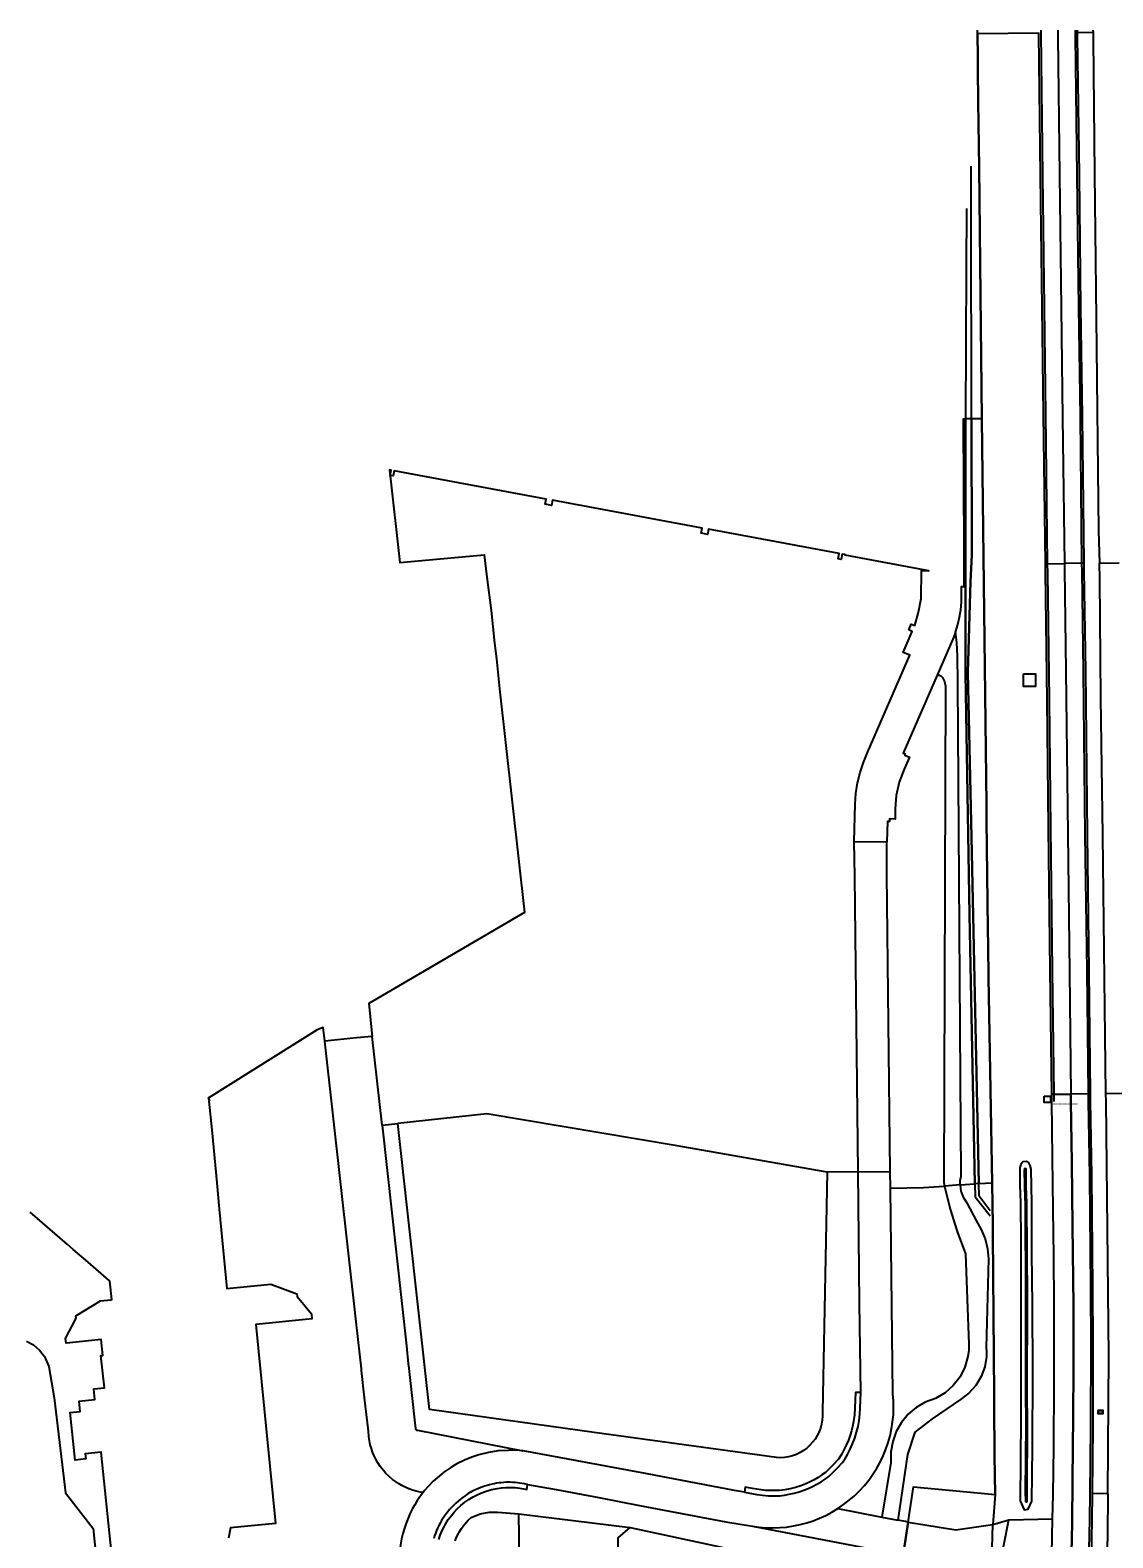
# Model space of a CAD drawing. Extents: x 124000 to 129000, y 395500 to 397503.
# Drawn here: x 124605.6 to 124809.6, y 397215.8 to 397500 of the extents above; entities that cross this region are included whole.
import ezdxf

# ---------------------------------------------------------------- set-up
doc = ezdxf.new("R2010")
doc.units = 0
for name, color, linetype in [('gg-afsc-muur', 7, 'Continuous'), ('gg-kntw-beschoeiing', 7, 'Continuous'), ('gt-grn-bladgrens', 7, 'Continuous'), ('gt-symb-bord', 7, 'Continuous'), ('gt-symb-hm paal', 7, 'Continuous'), ('gx-grn-maaiveld', 7, 'Continuous'), ('gx-knt-lijn weginrichtingselement', 7, 'Continuous')]:
    doc.layers.add(name, color=color, linetype=linetype)

# ---------------------------------------------------------------- blocks, each defined once
blk = doc.blocks.new('gt0-BORD')
at = {"layer": 'gt-symb-bord'}
blk.add_lwpolyline([(-0.5, 0.29), (-0.5, -0.29), (0.5, -0.29), (0.5, 0.29), (-0.5, 0.29)], dxfattribs=at)
blk.add_lwpolyline([(-0.42, -0.21), (0.42, -0.21), (0.42, 0.21), (-0.42, 0.21)], close=True, dxfattribs=at)
blk = doc.blocks.new('gt0-HMpaal')
at = {"layer": 'gt-symb-hm paal'}
blk.add_lwpolyline([(-0.6, 0.6), (0.6, 0.6), (0.6, -0.6), (-0.6, -0.6)], close=True, dxfattribs=at)

msp = doc.modelspace()

# ---------------------------------------------------------------- linework, layer by layer
at = {"layer": 'gg-afsc-muur'}
for points in [[(124784.37, 397282.61), (124782.99, 397347.89), (124782.29, 397378.84), (124782.81, 397396.05), (124783.04, 397401.03), (124782.99, 397426.76), (124782.92, 397466.39), (124782.9, 397474.1), (124782.89, 397474.36)], [(124782.02, 397466.39), (124781.98, 397455.11), (124781.87, 397426.76), (124781.85, 397378.8), (124782.59, 397333.25), (124783.62, 397282.56)], [(124783.62, 397282.56), (124783.67, 397280.09), (124786.29, 397276.8), (124786.51, 397276.54)], [(124786.49, 397277.46), (124786.28, 397277.74), (124784.42, 397280.21), (124784.37, 397282.61)], [(124786.93, 397202.71), (124769.12, 397205.94), (124770.1, 397212.6), (124771.04, 397218.8), (124772.03, 397225.42)]]:
    msp.add_lwpolyline(points, dxfattribs=at)
at = {"layer": 'gg-kntw-beschoeiing'}
msp.add_lwpolyline([(124787.42, 397223.99), (124787.42, 397224.01), (124787.34, 397231.42), (124787.32, 397233.34), (124787.28, 397238.8), (124787.24, 397242.74), (124786.91, 397280.57), (124786.9, 397280.78), (124786.87, 397282.52), (124786.87, 397282.75), (124786.21, 397321.4), (124786.1, 397327.45), (124786.05, 397330.5), (124785.81, 397351.15), (124785.78, 397353.99), (124784.94, 397426.75), (124784.67, 397450.06), (124784.4, 397474.09), (124784.25, 397486.57), (124784.18, 397492.65), (124784.16, 397494.82), (124784.11, 397499.28), (124784.1, 397500)], dxfattribs=at)
at = {"layer": 'gt-grn-bladgrens'}
for points in [[(124676.55, 397023.51), (124676.98, 397026.93), (124694.94, 397130.13), (124695.63, 397133.9), (124696.25, 397137.68), (124696.79, 397141.48), (124697.27, 397145.28), (124697.67, 397149.09), (124698, 397152.91), (124698.25, 397156.73), (124698.44, 397160.56), (124698.55, 397164.39), (124698.58, 397168.22), (124698.19, 397186.55), (124697.64, 397220.35)], [(124685.66, 397215.26), (124685.95, 397215.96), (124686.29, 397216.65), (124686.42, 397216.87), (124686.86, 397217.57), (124687.33, 397218.2), (124687.74, 397218.7), (124688.15, 397219.14), (124688.7, 397219.64), (124690.35, 397220.38), (124692.08, 397220.69), (124693.62, 397220.66), (124697.64, 397220.35)]]:
    msp.add_lwpolyline(points, dxfattribs=at)
at = {"layer": 'gx-grn-maaiveld'}
for p, q in [((124802.9, 397500), (124802.9, 397499.51)), ((124805.87, 397500), (124805.88, 397499.54)), ((124805.88, 397499.54), (124802.9, 397499.51)), ((124782.99, 397426.76), (124781.87, 397426.76)), ((124807.08, 397399.55), (124810.78, 397399.6)), ((124760.87, 397347.08), (124767.04, 397347.03)), ((124671.89, 397293.58), (124670.05, 397310.32)), ((124808.31, 397299.56), (124812.01, 397299.61)), ((124671.89, 397293.58), (124674.88, 397293.91)), ((124761.61, 397284.82), (124755.77, 397284.75)), ((124761.61, 397284.82), (124767.67, 397284.88)), ((124767.71, 397281.76), (124767.67, 397284.88)), ((124780.82, 397282.35), (124777.9, 397282.13)), ((124780.82, 397282.35), (124783.62, 397282.56)), ((124784.37, 397282.61), (124783.62, 397282.56)), ((124784.37, 397282.61), (124786.87, 397282.75)), ((124808.68, 397224.12), (124805.73, 397224.17)), ((124757.78, 397221.33), (124766.05, 397219.75)), ((124697.64, 397220.35), (124718.66, 397217.8)), ((124766.05, 397219.75), (124769.07, 397219.17)), ((124771.04, 397218.8), (124770.1, 397212.6)), ((124787, 397218.34), (124790.04, 397219.24)), ((124787.7, 397207.5), (124790.04, 397219.24)), ((124790.04, 397219.24), (124798.27, 397219.43)), ((124797.96, 397204.59), (124798.27, 397219.43)), ((124741.69, 397218.01), (124765.34, 397213.52)), ((124786.71, 397208.55), (124787, 397218.34))]:
    msp.add_line(p, q, dxfattribs=at)
for points in [[(124796.9, 397399.42), (124796.55, 397427.65), (124796.28, 397447.74), (124795.99, 397472.59), (124795.68, 397499.31), (124795.68, 397499.42), (124784.11, 397499.28), (124784.16, 397494.82), (124784.18, 397492.65), (124784.25, 397486.57), (124784.4, 397474.09), (124784.67, 397450.06), (124784.94, 397426.75)], [(124802.9, 397499.51), (124802.91, 397498.8), (124803.25, 397472.72), (124803.54, 397447.7), (124803.84, 397427.24), (124804.14, 397399.51)], [(124805.88, 397499.54), (124805.89, 397498.31), (124806.16, 397473), (124806.53, 397440.19), (124806.69, 397428.3), (124806.94, 397405.62), (124807.08, 397399.55)], [(124779.98, 397386.52), (124780.05, 397386.69), (124780.43, 397387.99), (124780.74, 397389.35), (124780.96, 397390.73), (124781.09, 397392.26), (124781.11, 397393.51), (124781.09, 397395.15), (124781.62, 397395.15), (124781.58, 397402.6), (124781.45, 397426.14), (124781.45, 397426.76), (124781.87, 397426.76)], [(124783.62, 397282.56), (124782.59, 397333.25), (124781.85, 397378.8), (124781.87, 397426.76)], [(124782.99, 397426.76), (124783.04, 397401.03), (124782.81, 397396.05), (124782.29, 397378.84), (124782.99, 397347.89), (124784.37, 397282.61)], [(124784.94, 397426.75), (124783.71, 397426.76), (124782.99, 397426.76)], [(124784.94, 397426.75), (124785.78, 397353.99), (124785.81, 397351.15), (124786.05, 397330.5), (124786.1, 397327.45), (124786.21, 397321.4), (124786.87, 397282.75)], [(124760.87, 397347.08), (124761.04, 397354.14), (124761.17, 397356.13), (124761.5, 397358.12), (124762, 397360.07), (124762.64, 397361.97), (124763.39, 397363.83), (124771.38, 397382.19), (124770.1, 397382.71), (124771.81, 397386.68), (124771.18, 397386.96), (124771.62, 397388.02), (124772.27, 397387.79), (124773.02, 397390.29), (124773.51, 397392.86), (124773.57, 397398.16), (124774.91, 397398.11), (124759.15, 397401.03), (124759.15, 397401.12), (124759.06, 397401.15), (124758.63, 397401.23), (124758.44, 397400.25), (124757.85, 397400.36), (124758.04, 397401.34), (124733.42, 397405.92), (124733.23, 397404.94), (124732.65, 397405.05), (124732.06, 397405.16), (124732.25, 397406.14), (124704, 397411.4), (124703.82, 397410.42), (124703.23, 397410.53), (124702.64, 397410.64), (124702.82, 397411.62), (124674.19, 397416.95), (124674.01, 397415.97), (124673.42, 397416.08), (124673.6, 397417.06), (124673.28, 397417.12), (124675.21, 397399.64), (124691.15, 397401.1), (124691.64, 397396.91), (124692.43, 397390.61), (124693.09, 397384.43), (124693.44, 397381.52), (124694.05, 397375.85), (124698.74, 397333.68), (124669.38, 397316.53), (124670.05, 397310.32)], [(124796.9, 397399.42), (124797.26, 397399.43), (124800.49, 397399.47)], [(124798.1, 397299.43), (124797.82, 397322.89), (124797.5, 397349.64), (124797.22, 397373.73), (124796.92, 397397.89), (124796.9, 397399.42)], [(124804.14, 397399.51), (124803.74, 397399.51), (124800.49, 397399.47)], [(124800.49, 397399.47), (124800.5, 397398.4), (124800.74, 397379.2), (124801.16, 397348.53), (124801.45, 397322.46), (124801.71, 397299.48)], [(124804.14, 397399.51), (124804.16, 397398.08), (124804.45, 397379.27), (124804.78, 397348.36), (124805.11, 397322.68), (124805.35, 397299.52)], [(124808.31, 397299.56), (124808.03, 397321.23), (124807.75, 397348.24), (124807.37, 397374.17), (124807.15, 397396.52), (124807.08, 397399.55)], [(124779.98, 397386.52), (124779.64, 397385.66), (124776.5, 397378.45)], [(124780.82, 397282.35), (124780.85, 397283.18), (124781.01, 397284), (124780.43, 397377.12), (124780.33, 397382.03), (124780.2, 397384.58), (124779.98, 397386.52)], [(124776.5, 397378.45), (124770.1, 397363.74), (124770.47, 397363.59), (124770.41, 397363.33), (124771.32, 397362.98), (124770.29, 397360.68), (124769.36, 397358.25), (124768.78, 397355.75), (124768.59, 397353.22), (124768.57, 397351.31), (124767.52, 397351.34), (124767.53, 397350.84), (124767.14, 397350.84), (124767.04, 397347.03)], [(124776.5, 397378.45), (124776.94, 397378.4), (124777.23, 397378.29), (124777.54, 397378.01), (124777.92, 397377.24), (124778.1, 397376.33), (124777.78, 397282.78), (124777.9, 397282.13)], [(124792.77, 397378.65), (124795.02, 397378.67), (124795.03, 397376.29), (124792.8, 397376.26), (124792.77, 397378.65)], [(124761.61, 397284.82), (124760.99, 397340.48), (124760.87, 397347.08)], [(124767.67, 397284.88), (124767, 397340.91), (124767.04, 397347.03)], [(124661.1, 397309.46), (124660.82, 397312), (124659.64, 397311.57), (124639.14, 397298.7), (124639.37, 397298.26), (124639.24, 397298.16), (124639.78, 397292.75), (124640.75, 397282.73), (124641.2, 397277.79), (124642.61, 397262.85), (124650.91, 397263.63), (124655.86, 397261.84), (124655.88, 397261.34), (124658.6, 397258.02), (124658.68, 397257.12), (124658.07, 397257.06), (124648.08, 397256.03), (124651.82, 397218.51), (124643.32, 397217.72), (124642.94, 397215.76)], [(124670.05, 397310.32), (124667.06, 397310.07), (124661.1, 397309.46)], [(124679.61, 397224.35), (124679.1, 397224.44), (124678.33, 397224.61), (124677.65, 397224.81), (124676.95, 397225.06), (124676.25, 397225.36), (124675.63, 397225.67), (124675, 397226.04), (124674.41, 397226.43), (124673.86, 397226.84), (124673.14, 397227.46), (124672.63, 397227.96), (124672.15, 397228.5), (124671.55, 397229.27), (124671.1, 397229.95), (124670.71, 397230.63), (124670.4, 397231.26), (124670.11, 397231.96), (124669.87, 397232.65), (124669.67, 397233.38), (124669.51, 397234.1), (124669.39, 397234.93), (124669.33, 397235.91), (124668.61, 397242.23), (124668.03, 397247.35), (124667.99, 397247.66), (124667.07, 397255.99), (124661.1, 397309.46)], [(124798.1, 397299.43), (124798.47, 397299.43), (124801.71, 397299.48)], [(124798.27, 397219.43), (124798.37, 397224.01), (124798.47, 397232.93), (124798.57, 397244.98), (124798.55, 397259.87), (124798.48, 397268.94), (124798.38, 397277.74), (124798.25, 397287.53), (124798.12, 397298.07), (124798.1, 397299.43)], [(124801.48, 397199.67), (124801.65, 397204.8), (124801.93, 397218.56), (124802.04, 397226.77), (124802.17, 397238.75), (124802.18, 397247.68), (124802.18, 397259.64), (124802.02, 397274.64), (124801.88, 397286.59), (124801.73, 397298.07), (124801.71, 397299.48)], [(124805.35, 397299.52), (124804.97, 397299.52), (124801.71, 397299.48)], [(124805.35, 397299.52), (124805.36, 397298.12), (124805.58, 397284.14), (124805.81, 397263.03), (124805.86, 397252.24), (124805.83, 397236.77), (124805.73, 397224.17)], [(124808.68, 397224.12), (124808.85, 397250.05), (124808.33, 397298.04), (124808.31, 397299.56)], [(124755.77, 397284.75), (124727.49, 397289.72), (124691.63, 397295.76), (124674.88, 397293.91)], [(124671.89, 397293.58), (124676.47, 397252.02), (124676.83, 397248.63), (124676.86, 397248.31), (124677.42, 397243.21), (124678.11, 397236.93), (124678.17, 397236.51), (124678.17, 397236.47), (124678.18, 397236.41), (124678.2, 397236.36), (124678.22, 397236.32), (124678.24, 397236.28), (124678.27, 397236.24), (124678.31, 397236.2), (124678.35, 397236.17), (124678.4, 397236.14), (124678.47, 397236.12), (124678.51, 397236.11), (124678.55, 397236.11), (124698.45, 397232.25)], [(124755.77, 397284.75), (124754.9, 397239.55), (124754.92, 397238.78), (124754.86, 397238.01), (124754.73, 397237.26), (124754.52, 397236.51), (124754.25, 397235.79), (124753.91, 397235.1), (124753.51, 397234.45), (124753.04, 397233.83), (124752.52, 397233.27), (124751.95, 397232.75), (124751.34, 397232.29), (124750.68, 397231.89), (124749.98, 397231.56), (124749.26, 397231.29), (124748.52, 397231.1), (124747.76, 397230.97), (124746.99, 397230.92), (124746.22, 397230.94), (124711.87, 397235.7), (124680.81, 397240), (124674.88, 397293.91)], [(124792.25, 397271.64), (124792.29, 397238.27), (124792.15, 397222.79), (124792.88, 397221.11), (124793.67, 397221.21), (124794.36, 397222.72), (124794.48, 397232.86), (124794.52, 397247.17), (124794.46, 397259.74), (124794.36, 397269.46), (124794.35, 397278.88), (124794.2, 397285.29), (124794.04, 397286.03), (124793.81, 397286.49), (124793.36, 397286.76), (124792.66, 397286.68), (124792.27, 397286.18), (124792.12, 397285.62), (124792.07, 397282.32), (124792.22, 397279.11), (124792.25, 397271.64)], [(124762.12, 397243.2), (124761.88, 397260.05), (124761.61, 397284.82)], [(124793.14, 397222.64), (124793.34, 397222.62), (124793.45, 397222.69), (124793.46, 397224.37), (124793.53, 397237.25), (124793.48, 397243.4), (124793.53, 397260.82), (124793.38, 397278.92), (124793.3, 397282.02), (124793.29, 397285.03), (124793.27, 397285.35), (124792.99, 397285.42), (124792.89, 397285.05), (124793.05, 397279.7), (124793.07, 397278.95), (124793.18, 397260.86), (124793.18, 397243.43), (124793.24, 397237.32), (124793.11, 397224.43), (124793.14, 397222.8), (124793.14, 397222.64)], [(124757.78, 397221.33), (124758.88, 397222.08), (124759.94, 397222.9), (124760.94, 397223.77), (124761.89, 397224.7), (124762.79, 397225.68), (124763.62, 397226.72), (124764.4, 397227.8), (124765.11, 397228.93), (124765.76, 397230.09), (124766.33, 397231.29), (124766.84, 397232.52), (124767.27, 397233.78), (124767.63, 397235.06), (124767.91, 397236.36), (124768.12, 397237.68), (124768.25, 397239), (124768.3, 397240.34), (124768.28, 397241.67), (124768.18, 397242.99), (124767.71, 397281.76)], [(124777.9, 397282.13), (124778.93, 397277.79), (124780.25, 397273.54), (124781.88, 397269.38), (124782.49, 397252.34), (124782.47, 397251.17), (124782.32, 397250), (124781.75, 397248.01), (124780.82, 397246.17), (124779.55, 397244.54), (124778, 397243.17), (124776.22, 397242.12), (124774.27, 397241.43), (124772.57, 397240.41), (124771.06, 397239.11), (124769.8, 397237.58), (124768.81, 397235.85), (124768.13, 397233.99), (124767.78, 397232.03), (124767.76, 397230.04), (124766.05, 397219.75)], [(124767.71, 397281.76), (124773.95, 397281.84), (124777.9, 397282.13)], [(124780.82, 397282.35), (124781, 397281.15), (124781.42, 397280.02), (124782.07, 397279), (124783.86, 397275.61), (124784.83, 397273.96), (124785.54, 397272.18), (124785.99, 397270.32), (124786.17, 397268.41), (124785.76, 397251.73), (124785.81, 397250.86), (124785.79, 397250), (124785.48, 397248.06), (124784.8, 397246.22), (124783.79, 397244.53), (124782.49, 397243.07), (124780.92, 397241.88), (124775.55, 397238.27), (124772.32, 397235.77), (124770.89, 397231.55), (124769.07, 397219.17)], [(124786.87, 397282.75), (124786.87, 397282.52), (124786.9, 397280.78), (124786.91, 397280.57), (124787.24, 397242.74), (124787.28, 397238.8), (124787.32, 397233.34), (124787.34, 397231.42), (124787.42, 397224.01)], [(124620.92, 397213.1), (124618.94, 397231.99), (124615.96, 397231.68), (124616.06, 397230.69), (124614.07, 397230.48), (124613.13, 397239.43), (124614.99, 397239.62), (124614.78, 397241.61), (124617.76, 397241.93), (124617.56, 397243.91), (124619.55, 397244.12), (124618.91, 397250.17), (124619.25, 397250.21), (124618.97, 397253.19), (124613.02, 397252.59), (124612.35, 397252.53), (124612.23, 397253.42), (124614.26, 397257.26), (124614.19, 397257.68), (124618.85, 397260.49), (124620.8, 397260.71), (124620.94, 397260.72), (124620.59, 397264.23), (124620.47, 397264.32), (124616.49, 397267.78), (124613.66, 397270.2), (124612.52, 397271.2), (124605.57, 397277.18)], [(124604.87, 397252.9), (124606.18, 397252.18), (124607.31, 397251.22), (124608.25, 397250), (124609.09, 397248.11), (124610.07, 397242.2), (124612.23, 397224.3), (124617.43, 397217.59), (124618.66, 397205.93), (124624.55, 397206.55), (124628.44, 397206.96), (124633.34, 397203.83), (124641.11, 397199.39), (124660.2, 397200.45)], [(124762.12, 397243.2), (124761.12, 397243.2), (124761.02, 397240.3), (124760.94, 397239.02), (124760.76, 397237.74), (124760.57, 397236.83), (124760.37, 397236.02), (124760.12, 397235.19), (124759.77, 397234.22), (124759.38, 397233.29), (124758.94, 397232.4), (124758.45, 397231.52), (124757.92, 397230.68), (124757.84, 397230.57), (124756.99, 397229.64), (124756.1, 397228.74), (124755.47, 397228.17), (124754.79, 397227.68), (124754.08, 397227.22), (124753.33, 397226.79), (124752.55, 397226.39), (124751.76, 397226.03), (124750.81, 397225.66), (124749.83, 397225.34), (124748.83, 397225.09), (124747.83, 397224.89), (124746.81, 397224.75), (124745.97, 397224.72), (124745.13, 397224.73), (124744.25, 397224.78), (124743.37, 397224.87), (124742.54, 397224.99), (124741.71, 397225.15), (124740.35, 397225.37), (124740.22, 397224.45)], [(124740.22, 397224.45), (124741.49, 397224.18), (124742.55, 397223.98), (124743.62, 397223.84), (124744.7, 397223.76), (124745.79, 397223.73), (124746.87, 397223.77), (124747.75, 397223.88), (124748.63, 397224.03), (124749.58, 397224.24), (124750.52, 397224.52), (124751.36, 397224.81), (124752.18, 397225.14), (124753.01, 397225.51), (124753.83, 397225.93), (124754.62, 397226.39), (124755.37, 397226.88), (124756.1, 397227.4), (124756.79, 397228.05), (124757.75, 397229.01), (124758.66, 397230.02), (124759.15, 397230.77), (124759.6, 397231.53), (124760.07, 397232.41), (124760.58, 397233.55), (124760.98, 397234.62), (124761.32, 397235.72), (124761.59, 397236.84), (124761.79, 397237.97), (124761.93, 397239.11), (124762, 397240.25), (124762.12, 397243.2)], [(124698.45, 397232.25), (124697.32, 397232.35), (124695.63, 397232.32), (124693.8, 397232.21), (124691.92, 397231.92), (124690.12, 397231.48), (124688.8, 397231.04), (124687.43, 397230.48), (124685.99, 397229.76), (124684.84, 397229.08), (124683.53, 397228.18), (124682.63, 397227.46), (124681.54, 397226.49), (124680.6, 397225.52), (124679.92, 397224.73), (124679.61, 397224.35)], [(124740.22, 397224.45), (124738.34, 397224.74), (124721.53, 397227.95), (124698.49, 397232.24), (124698.45, 397232.25)], [(124679.61, 397224.35), (124679.34, 397223.99), (124678.88, 397223.36), (124678.46, 397222.72), (124678.05, 397222.05), (124677.64, 397221.33), (124677.2, 397220.46), (124676.79, 397219.56), (124676.41, 397218.6), (124676.1, 397217.68), (124675.81, 397216.65), (124675.57, 397215.63), (124675.37, 397214.49), (124675.24, 397213.35), (124675.16, 397212.26), (124675.15, 397211.43), (124675.2, 397209.91), (124676.07, 397202.22)], [(124699.31, 397225.89), (124698.73, 397225.99), (124697.78, 397226.15), (124697.01, 397226.24), (124696.46, 397226.28), (124695.96, 397226.29), (124695.35, 397226.29), (124694.86, 397226.26), (124694.35, 397226.22), (124693.88, 397226.17), (124693.49, 397226.11), (124693.04, 397226.03), (124692.65, 397225.95), (124692.11, 397225.83), (124691.7, 397225.71), (124691.21, 397225.56), (124690.89, 397225.46), (124690.49, 397225.31), (124690.08, 397225.14), (124689.61, 397224.93), (124689.19, 397224.73), (124688.82, 397224.54), (124688.51, 397224.37), (124688.15, 397224.16), (124687.85, 397223.97), (124687.53, 397223.76), (124687.19, 397223.52), (124686.92, 397223.32), (124686.6, 397223.07), (124686.21, 397222.75), (124685.78, 397222.37), (124685.34, 397221.94), (124684.97, 397221.55), (124684.61, 397221.16), (124684.28, 397220.76), (124683.95, 397220.33), (124683.64, 397219.9), (124683.35, 397219.47), (124683.11, 397219.08), (124682.9, 397218.71), (124682.6, 397218.16), (124682.37, 397217.67), (124682.15, 397217.18), (124681.94, 397216.66), (124681.77, 397216.18), (124681.62, 397215.71)], [(124682.58, 397215.53), (124682.86, 397216.33), (124683.22, 397217.21), (124683.64, 397218.05), (124683.84, 397218.41), (124684.38, 397219.26), (124684.96, 397220.05), (124685.5, 397220.69), (124686.04, 397221.27), (124686.73, 397221.91), (124687.49, 397222.53), (124688.27, 397223.07), (124689.08, 397223.56), (124689.93, 397224), (124690.8, 397224.37), (124691.69, 397224.69), (124692.61, 397224.94), (124693.57, 397225.14), (124694.42, 397225.26), (124695.24, 397225.32), (124696.12, 397225.33), (124697, 397225.29), (124697.83, 397225.2), (124698.97, 397224.99), (124699.19, 397224.93), (124699.31, 397225.89)], [(124699.31, 397225.89), (124704.7, 397224.94), (124712.76, 397223.45), (124720.41, 397221.93), (124736.65, 397218.83), (124741.69, 397218.01)], [(124771.04, 397218.8), (124772.03, 397225.42), (124778.79, 397224.8), (124787.42, 397224.01)], [(124805.73, 397224.17), (124805.65, 397219.25), (124805.4, 397205.14)], [(124808.68, 397224.12), (124808.6, 397216.25), (124808.28, 397205.24)], [(124741.69, 397218.01), (124742.97, 397217.84), (124744.26, 397217.74), (124745.55, 397217.71), (124746.85, 397217.75), (124748.13, 397217.87), (124749.41, 397218.06), (124750.68, 397218.32), (124751.93, 397218.65), (124753.15, 397219.05), (124754.36, 397219.52), (124755.53, 397220.06), (124756.68, 397220.66), (124757.78, 397221.33)], [(124787.42, 397224.01), (124787.42, 397223.99), (124787, 397218.34)], [(124771.04, 397218.8), (124770.55, 397218.89), (124769.07, 397219.17)], [(124771.04, 397218.8), (124780.03, 397217.34), (124787, 397218.34)], [(124764.67, 397171.27), (124762.08, 397168.38), (124759.11, 397162.91), (124754.49, 397161.32), (124731.99, 397163.45), (124732.04, 397181.86), (124731.05, 397186.81), (124728.73, 397191.3), (124716.33, 397210.85), (124716.4, 397215.82), (124718.66, 397217.8)], [(124718.66, 397217.8), (124751.96, 397210.64), (124764.76, 397208.43)]]:
    msp.add_lwpolyline(points, dxfattribs=at)
at = {"layer": 'gx-knt-lijn weginrichtingselement'}
for points in [[(124796.02, 397500), (124796.03, 397499.52), (124796.03, 397499.42), (124796.37, 397472.58), (124796.66, 397447.81), (124796.93, 397427.65), (124797.26, 397399.43), (124797.28, 397397.69), (124797.59, 397373.75), (124797.84, 397349.66), (124798.18, 397322.78), (124798.47, 397299.43), (124798.49, 397298.05)], [(124799.26, 397500), (124799.27, 397499.46), (124799.28, 397498.73), (124799.59, 397472.75), (124799.9, 397447.55), (124800.16, 397427.02), (124800.49, 397399.47), (124800.5, 397398.4), (124800.74, 397379.2), (124801.16, 397348.53), (124801.45, 397322.46), (124801.71, 397299.48), (124801.73, 397298.07)], [(124802.52, 397500), (124802.53, 397499.5), (124802.53, 397498.78), (124802.86, 397472.63), (124803.16, 397447.72), (124803.45, 397427.19), (124803.74, 397399.51), (124803.76, 397398.03), (124804.01, 397379.14), (124804.37, 397348.34), (124804.69, 397322.7), (124804.97, 397299.52), (124804.99, 397298.1)], [(124801.73, 397298.07), (124801.88, 397286.59), (124802.02, 397274.64), (124802.18, 397259.64), (124802.18, 397247.68), (124802.17, 397238.75), (124802.04, 397226.77), (124801.93, 397218.56), (124801.65, 397204.8), (124801.48, 397199.67), (124801.19, 397190.89), (124800.74, 397178.95), (124800.22, 397166.98), (124799.61, 397155.05), (124799.03, 397145.63), (124798.48, 397136.86), (124797.88, 397128.17), (124796.99, 397116.23), (124796.12, 397105.55), (124795.63, 397100.2), (124794.84, 397091.58), (124793.77, 397080.49), (124792.63, 397069.48)], [(124804.99, 397298.1), (124805.19, 397284.05), (124805.42, 397262.89), (124805.47, 397252.12), (124805.41, 397236.69), (124805.27, 397224.15), (124805.19, 397219.29), (124804.91, 397205.09)]]:
    msp.add_lwpolyline(points, dxfattribs=at)

# ---------------------------------------------------------------- block references
at = {"layer": 'gt-symb-bord'}
msp.add_blockref('gt0-BORD', (124807.3, 397239.55), dxfattribs=at)
at = {"layer": 'gt-symb-hm paal'}
msp.add_blockref('gt0-HMpaal', (124797.26, 397298.5), dxfattribs=at)

# ---------------------------------------------------------------- texts
msp.add_text('_____', height=1.25, dxfattribs=at).set_placement((124798.34, 397297.9))

doc.saveas('drawing.dxf')
